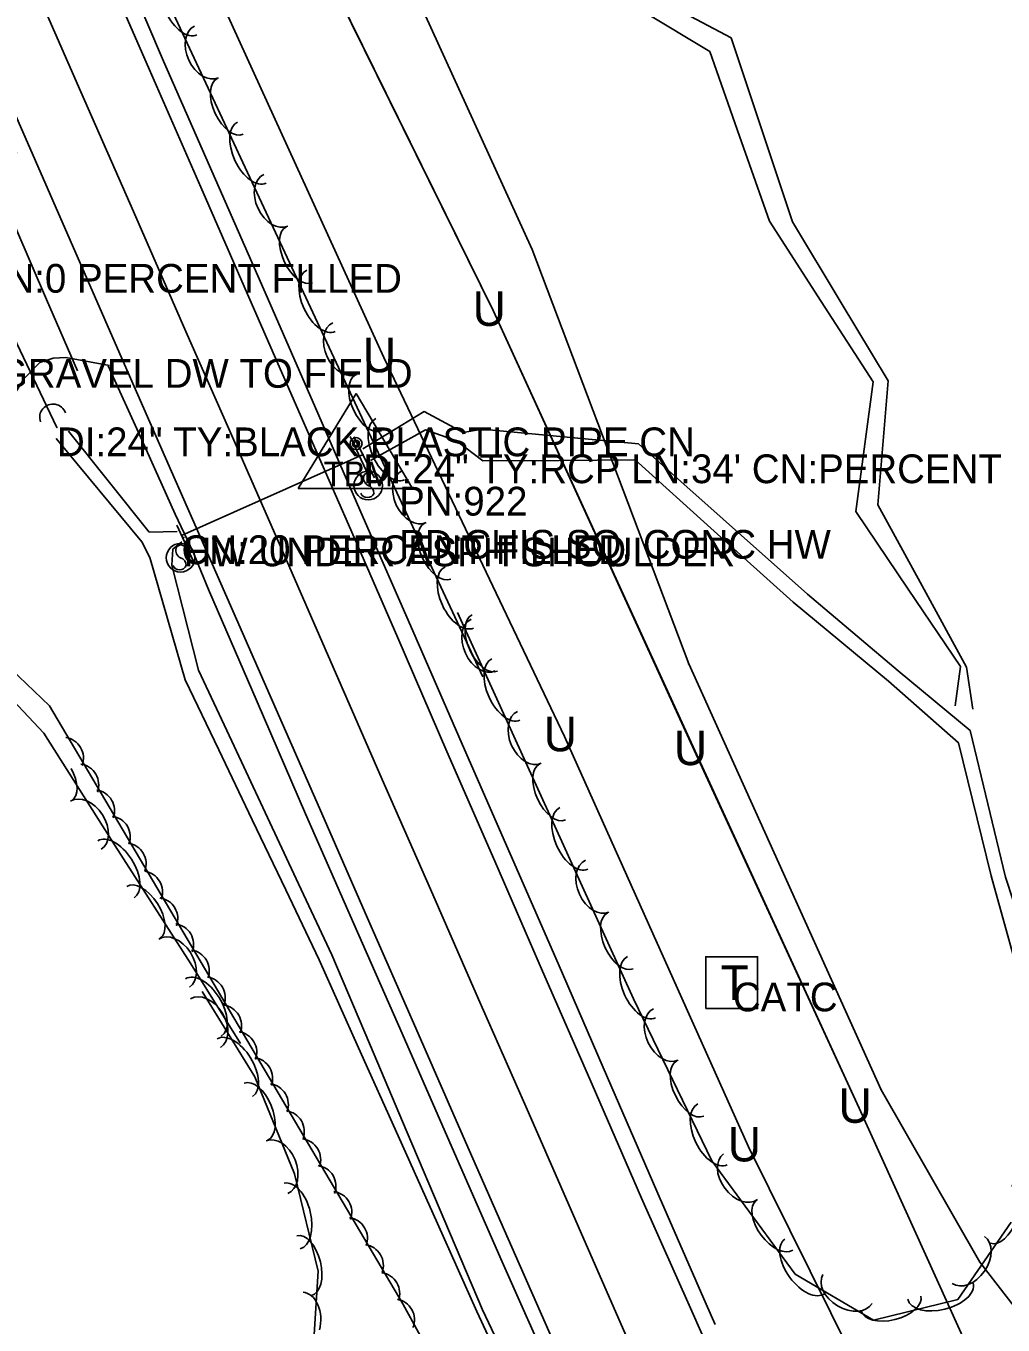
# Model space of a CAD drawing. Extents: x 954793 to 988390, y 1867850 to 1924428.
# Drawn here: x 965139.2 to 965309.1, y 1899187.2 to 1899413 of the extents above; entities that cross this region are included whole.
import ezdxf

# ---------------------------------------------------------------- set-up
doc = ezdxf.new("R2010")
doc.units = 0
for name, color, linetype in [('Default', 7, 'Continuous'), ('S_CROSS_DRAIN', 7, 'Continuous'), ('S_CROSS_DRAIN_ANNOT', 7, 'Continuous'), ('S_DITCHLINE', 7, 'Continuous'), ('S_DRG_PT_SYM', 7, 'Continuous'), ('S_DRIVEWAY', 7, 'Continuous'), ('S_EDGE_PAVEMENT', 7, 'Continuous'), ('S_FIBER_OPTIC_CABLE', 7, 'Continuous'), ('S_HEADWALL', 7, 'Continuous'), ('S_MSC_PT_SYM', 7, 'Continuous'), ('S_PAVEMENT_CROWN', 7, 'Continuous'), ('S_PRIMARY_CTL', 7, 'Continuous'), ('S_PRIMARY_CTL_ANNOT', 7, 'Continuous'), ('S_SHOULDER', 7, 'Continuous'), ('S_SIDE_DRAIN', 7, 'Continuous'), ('S_SIDE_DRAIN_ANNOT', 7, 'Continuous'), ('S_SIGN', 7, 'Continuous'), ('S_SURVEY_TEXT_ANNOT', 7, 'Continuous'), ('S_TELEPHONE_UTILITIES', 7, 'Continuous'), ('S_TELEPHONE_UTILITIES_ANNOT', 7, 'Continuous'), ('S_TREE', 7, 'Continuous'), ('S_UNDERGROUND_CABLE', 7, 'Continuous'), ('S_UTL_PT_SYM', 7, 'Continuous'), ('S_WATER_UTILITIES', 7, 'Continuous')]:
    doc.layers.add(name, color=color, linetype=linetype)

msp = doc.modelspace()

# ---------------------------------------------------------------- linework, layer by layer
at = {"layer": 'S_CROSS_DRAIN'}
msp.add_line((965197.82, 1899338.51), (965166.25, 1899324.44), dxfattribs=at)
msp.add_arc((965143.91, 1899344.96), 2.3, 19.6228, 199.952, dxfattribs=at)
at = {"layer": 'S_DITCHLINE'}
for points in [[(965303.78, 1899294.23), (965302.7, 1899301.54), (965294.99, 1899315.65), (965287.28, 1899329.76), (965289.09, 1899351.32), (965280.77, 1899365.11), (965272.45, 1899378.9), (965267.13, 1899394.89), (965261.82, 1899410.89), (965249.76, 1899417.27)], [(965300.75, 1899294.81), (965301.66, 1899301.63), (965292.56, 1899315.12), (965283.46, 1899328.61), (965286.5, 1899351.11), (965277.47, 1899365.08), (965268.44, 1899379.04), (965263.27, 1899393.78), (965258.09, 1899408.52), (965246.64, 1899415.41)], [(965411.66, 1899206.13), (965399.05, 1899214.28), (965386.44, 1899222.43), (965388.67, 1899229.9), (965392.15, 1899242.86), (965384.9, 1899253.47), (965363.58, 1899263.51), (965360, 1899263.21), (965357.37, 1899261.53), (965347.64, 1899249), (965325.51, 1899240.34), (965316.14, 1899244.8), (965309.47, 1899265.05), (965306.4, 1899277.79), (965303.32, 1899290.54), (965290.81, 1899300.9), (965275.06, 1899314.2), (965260.38, 1899327.26), (965245.71, 1899340.33), (965232.1, 1899341.61), (965218.5, 1899342.89), (965215.2, 1899342.31), (965208.46, 1899345.95), (965197.78, 1899339.46)], [(965165.51, 1899325.12), (965160.66, 1899324.97), (965146.59, 1899342.57)], [(965409.69, 1899203.8), (965397.37, 1899212.27), (965385.04, 1899220.74), (965386.96, 1899231.06), (965389.15, 1899242.14), (965383.31, 1899251.01), (965362.76, 1899261.3), (965359.06, 1899259.59), (965347.95, 1899246.26), (965325.6, 1899237.7), (965313.45, 1899242.11), (965306.98, 1899265.3), (965301.31, 1899288.41), (965289.16, 1899299.13), (965272.55, 1899312.85), (965258.84, 1899325.2), (965245.13, 1899337.55), (965231.89, 1899337.46), (965218.64, 1899337.37), (965214.04, 1899340.84), (965208.66, 1899342.79), (965199.13, 1899337.44)], [(965269.03, 1899077.61), (965262.85, 1899091.17), (965256.67, 1899104.74), (965250.5, 1899118.3), (965244.32, 1899131.87), (965237.64, 1899146.3), (965230.97, 1899160.73), (965224.29, 1899175.16), (965217.61, 1899189.59), (965210.76, 1899204.86), (965203.91, 1899220.13), (965197.05, 1899235.39), (965190.2, 1899250.66), (965184.38, 1899262.83), (965178.55, 1899275), (965172.73, 1899287.17), (965166.9, 1899299.34), (965160.73, 1899320.57), (965159.35, 1899323.32), (965144.48, 1899341.28)], [(965270.17, 1899078.22), (965264.07, 1899091.81), (965257.96, 1899105.4), (965251.86, 1899118.99), (965245.75, 1899132.58), (965238.96, 1899146.9), (965232.16, 1899161.22), (965225.36, 1899175.55), (965218.56, 1899189.87), (965212.01, 1899205.29), (965205.47, 1899220.71), (965198.92, 1899236.12), (965192.37, 1899251.54), (965186.58, 1899263.91), (965180.79, 1899276.29), (965174.99, 1899288.66), (965169.2, 1899301.04), (965164.59, 1899319.25), (965164.76, 1899322.07), (965166.31, 1899323.33)]]:
    msp.add_lwpolyline(points, dxfattribs=at)
at = {"layer": 'S_DRG_PT_SYM'}
for points in [[(965144.61, 1899343.19), (965144.61, 1899343.24), (965144.61, 1899343.19), (965144.56, 1899343.19), (965144.61, 1899343.19), (965144.61, 1899343.14), (965144.61, 1899343.19), (965144.66, 1899343.19)], [(965197.82, 1899338.51), (965197.82, 1899338.56), (965197.82, 1899338.51), (965197.77, 1899338.51), (965197.82, 1899338.51), (965197.82, 1899338.46), (965197.82, 1899338.51), (965197.87, 1899338.51)], [(965166.25, 1899324.44), (965166.25, 1899324.49), (965166.25, 1899324.44), (965166.2, 1899324.44), (965166.25, 1899324.44), (965166.25, 1899324.39), (965166.25, 1899324.44), (965166.3, 1899324.44)]]:
    msp.add_lwpolyline(points, dxfattribs=at)
at = {"layer": 'S_DRIVEWAY'}
for points in [[(965148.16, 1899353.04), (965142.81, 1899365.44), (965137.47, 1899377.84), (965133.98, 1899390.39), (965134.98, 1899394.91)], [(965137.57, 1899390.96), (965134.3, 1899375.37), (965129.76, 1899364.32), (965120.37, 1899349.86), (965114.67, 1899340.72), (965126.72, 1899332.19), (965138.92, 1899351.7), (965141.64, 1899354.48), (965143.92, 1899355.23), (965146.15, 1899355.34), (965153.73, 1899353.97)]]:
    msp.add_lwpolyline(points, dxfattribs=at)
at = {"layer": 'S_EDGE_PAVEMENT'}
for points in [[(965233.1, 1899179.34), (965224.32, 1899199.29), (965215.64, 1899219.05), (965206.96, 1899238.82), (965198.6, 1899257.93), (965190.25, 1899277.04), (965181.67, 1899296.55), (965173.09, 1899316.06), (965164.51, 1899335.55), (965155.94, 1899355.04), (965146.91, 1899375.72), (965137.88, 1899396.4), (965128.65, 1899417.45), (965119.42, 1899438.5), (965110.74, 1899458.37), (965102.06, 1899478.24), (965094.14, 1899496.45), (965086.23, 1899514.66), (965078.34, 1899532.87), (965075.76, 1899538.81)], [(965263.64, 1899169.99), (965254.94, 1899189.62), (965246.24, 1899209.25), (965237.61, 1899229), (965228.99, 1899248.74), (965220.69, 1899267.82), (965212.39, 1899286.89), (965203.84, 1899306.61), (965195.28, 1899326.34), (965186.89, 1899345.43), (965178.51, 1899364.52), (965169.61, 1899384.92), (965160.72, 1899405.31), (965151.44, 1899426.62)]]:
    msp.add_lwpolyline(points, dxfattribs=at)
at = {"layer": 'S_FIBER_OPTIC_CABLE'}
for p, q in [((965220.49, 1899363.39), (965180.57, 1899444.43)), ((965255.39, 1899287.11), (965220.49, 1899363.39)), ((965284.07, 1899224.93), (965255.39, 1899287.11)), ((965308.98, 1899169.94), (965284.07, 1899224.93))]:
    msp.add_line(p, q, dxfattribs=at)
at = {"layer": 'S_HEADWALL'}
for points in [[(965198.92, 1899334.5), (965195.59, 1899341.65)], [(965196.23, 1899341.58), (965199.79, 1899334.43)], [(965165.44, 1899326.22), (965168.38, 1899319.8)]]:
    msp.add_lwpolyline(points, dxfattribs=at)
at = {"layer": 'S_MSC_PT_SYM'}
msp.add_lwpolyline([(965166.64, 1899324.07), (965166.64, 1899324.12), (965166.64, 1899324.07), (965166.59, 1899324.07), (965166.64, 1899324.07), (965166.64, 1899324.02), (965166.64, 1899324.07), (965166.69, 1899324.07)], dxfattribs=at)
at = {"layer": 'S_PAVEMENT_CROWN'}
msp.add_lwpolyline([(965243.92, 1899184.53), (965235.21, 1899204.41), (965226.55, 1899224.14), (965217.88, 1899243.87), (965209.51, 1899262.95), (965201.14, 1899282.03), (965192.63, 1899301.54), (965184.12, 1899321.05), (965175.57, 1899340.47), (965167.01, 1899359.88), (965157.89, 1899380.71), (965148.77, 1899401.54), (965139.69, 1899422.21)], dxfattribs=at)
at = {"layer": 'S_PRIMARY_CTL'}
for p, q in [((965196.59, 1899349.08), (965186.56, 1899332.56)), ((965196.59, 1899349.08), (965206.42, 1899332.56)), ((965186.56, 1899332.56), (965206.42, 1899332.56))]:
    msp.add_line(p, q, dxfattribs=at)
for radius in [1.04, 0.609, 0.344]:
    msp.add_circle((965196.59, 1899340.38), radius, dxfattribs=at)
at = {"layer": 'S_SHOULDER'}
for points in [[(965259.01, 1899187.33), (965257.48, 1899190.83), (965248.87, 1899210.49), (965240.29, 1899230.26), (965231.71, 1899250.03), (965223.37, 1899269.1), (965215.03, 1899288.17), (965206.44, 1899307.85), (965197.84, 1899327.53), (965189.53, 1899346.63), (965181.22, 1899365.74), (965172.17, 1899386.3), (965163.12, 1899406.86), (965154.07, 1899428.04)], [(965282.32, 1899070.3), (965277.87, 1899078.78), (965267.8, 1899099.1), (965257.72, 1899119.42), (965248.67, 1899138.87), (965239.63, 1899158.32), (965230.83, 1899178.26), (965222.02, 1899198.2), (965213.31, 1899218.04), (965204.59, 1899237.87), (965196.2, 1899256.95), (965187.8, 1899276.03), (965179.39, 1899295.54), (965170.97, 1899315.06), (965168.27, 1899321.5), (965165.16, 1899328.15), (965159.34, 1899341.02), (965153.51, 1899353.89)]]:
    msp.add_lwpolyline(points, dxfattribs=at)
at = {"layer": 'S_SIDE_DRAIN'}
msp.add_line((965144.61, 1899343.19), (965131, 1899371.6), dxfattribs=at)
at = {"layer": 'S_SIGN'}
for centre in [(965198.72, 1899333.11), (965166.09, 1899320.55)]:
    msp.add_circle(centre, 2.49, dxfattribs=at)
for centre, radius, start, end in [((965199.41, 1899334.43), 1.5, 167.1196, 241.9813), ((965198.8, 1899334.38), 0.95, 16.5258, 156.8957), ((965198.57, 1899332.29), 1.28, 204.641, 335.359), ((965198.31, 1899331.77), 1.4, 358.6529, 73.7063), ((965166.16, 1899321.82), 0.95, 16.5258, 156.8957), ((965166.77, 1899321.87), 1.5, 167.1196, 241.9813), ((965165.68, 1899319.21), 1.4, 358.6529, 73.7063), ((965165.93, 1899319.73), 1.28, 204.641, 335.359)]:
    msp.add_arc(centre, radius, start, end, dxfattribs=at)
at = {"layer": 'S_TELEPHONE_UTILITIES'}
msp.add_lwpolyline([(965257.38, 1899242.21), (965257.38, 1899251.21), (965266.38, 1899251.21), (965266.38, 1899242.21)], close=True, dxfattribs=at)
at = {"layer": 'S_TREE'}
for points in [[(965218.62, 1899299.88), (965161.98, 1899421.31), (965148.3, 1899446.88), (965134.94, 1899476.81), (965129.92, 1899499.08), (965127.69, 1899509.7), (965124.59, 1899544.92), (965124.05, 1899571.47), (965125.09, 1899580.69), (965124.66, 1899588.62), (965121.28, 1899603.88), (965113.31, 1899614.58), (965106.73, 1899618.71), (965086.58, 1899632.06), (965078.58, 1899638.74)], [(965095.93, 1899422.97), (965103.25, 1899400.27), (965109.83, 1899372), (965108.81, 1899363.36), (965103.49, 1899349.99), (965088.73, 1899335.64), (965072.19, 1899330.38), (965061.06, 1899327.8), (965053.45, 1899323.58), (965051.84, 1899320.63), (965055.07, 1899308.15), (965069.51, 1899298.46), (965089.7, 1899301.16), (965113.69, 1899305.5), (965128.02, 1899305.22), (965142.3, 1899290.05), (965154.75, 1899270.51), (965167.86, 1899249.99), (965176.49, 1899236.13)], [(965310.44, 1899205.09), (965301.2, 1899191.67), (965286.54, 1899188.05), (965272.93, 1899196.08), (965258.44, 1899215.75), (965244.81, 1899243.9), (965214.23, 1899311.05)], [(965125.93, 1899305.98), (965136.66, 1899301.18), (965143.32, 1899294.82), (965204.73, 1899190.91), (965238.5, 1899129.18), (965267.65, 1899073.28), (965270.99, 1899063.72), (965272.01, 1899056.25), (965260.53, 1899045.33)], [(965169.86, 1899245.16), (965178.98, 1899230.38), (965185.9, 1899213.5), (965190.01, 1899196.6), (965189.24, 1899184.68)]]:
    msp.add_lwpolyline(points, dxfattribs=at)
for centre, start, end in [((965145.58, 1899285.73), 339.7862, 81.3831), ((965148.23, 1899281.1), 339.7862, 81.3831), ((965150.98, 1899276.59), 339.7862, 81.3831), ((965153.71, 1899272.04), 339.7862, 81.3831), ((965156.47, 1899267.36), 339.7862, 81.3831), ((965159.32, 1899262.48), 339.7862, 81.3831), ((965161.97, 1899257.85), 339.7862, 81.3831), ((965164.72, 1899253.34), 339.7862, 81.3831), ((965167.45, 1899248.79), 339.7862, 81.3831), ((965170.22, 1899244.1), 339.7862, 81.3831), ((965173.06, 1899239.23), 339.7862, 81.3831), ((965175.71, 1899234.6), 339.7862, 81.3831), ((965178.46, 1899230.09), 339.7862, 81.3831), ((965181.19, 1899225.54), 339.7862, 81.3831), ((965183.96, 1899220.85), 339.7862, 81.3831), ((965186.81, 1899215.97), 339.7862, 81.3831), ((965189.46, 1899211.34), 339.7862, 81.3831), ((965192.21, 1899206.83), 339.7862, 81.3831), ((965194.94, 1899202.29), 339.7862, 81.3831), ((965197.7, 1899197.6), 339.7862, 81.3831), ((965200.55, 1899192.72), 339.7862, 81.3831), ((965203.11, 1899188.15), 337.8835, 79.4804)]:
    msp.add_arc(centre, 3.64, start, end, dxfattribs=at)
for centre, major_axis, ratio, start_param, end_param in [((965166.46, 1899416.72), (2.48, -5.32), 0.55008, 3.141593, 6.283185), ((965170.61, 1899408.44), (2.09, -4.49), 0.685311, 3.141593, 6.283185), ((965174.73, 1899398.99), (2.26, -4.85), 0.540699, 3.141593, 6.283185), ((965178.48, 1899390.95), (2.48, -5.32), 0.55008, 3.141593, 6.283185), ((965182.63, 1899382.67), (2.09, -4.49), 0.685311, 3.141593, 6.283185), ((965186.75, 1899373.23), (2.26, -4.85), 0.540699, 3.141593, 6.283185), ((965190.5, 1899365.19), (2.48, -5.32), 0.55008, 3.141593, 6.283185), ((965194.65, 1899356.91), (2.09, -4.49), 0.685311, 3.141593, 6.283185), ((965198.77, 1899347.46), (2.26, -4.85), 0.540699, 3.141593, 6.283185), ((965202.52, 1899339.43), (2.48, -5.32), 0.55008, 3.141593, 6.283185), ((965206.67, 1899331.15), (2.09, -4.49), 0.685311, 3.141593, 6.283185), ((965210.79, 1899321.7), (2.26, -4.85), 0.540699, 3.141593, 6.283185), ((965214.54, 1899313.66), (2.48, -5.32), 0.55008, 3.141593, 6.283185), ((965218.69, 1899305.38), (2.09, -4.49), 0.685311, 3.141593, 6.283185), ((965218.98, 1899305.74), (2.22, -4.87), 0.540699, 3.141593, 6.283185), ((965222.65, 1899297.67), (2.43, -5.34), 0.55008, 3.141593, 6.283185), ((965226.73, 1899289.35), (2.05, -4.51), 0.685311, 3.141593, 6.283185), ((965144.33, 1899282.9), (-2.87, 4.51), 0.540699, 3.141593, 4.60027), ((965230.76, 1899279.86), (2.22, -4.87), 0.540699, 3.141593, 6.283185), ((965149.65, 1899274.07), (-2.66, 4.18), 0.685311, 3.141593, 6.283185), ((965234.44, 1899271.79), (2.43, -5.34), 0.55008, 3.141593, 6.283185), ((965154.85, 1899266.41), (-3.16, 4.95), 0.55008, 3.141593, 6.283185), ((965238.51, 1899263.48), (2.05, -4.51), 0.685311, 3.141593, 6.283185), ((965159.63, 1899258.93), (-2.88, 4.51), 0.540699, 3.141593, 6.283185), ((965242.54, 1899253.99), (2.22, -4.87), 0.540699, 3.141593, 6.283185), ((965164.96, 1899250.11), (-2.67, 4.18), 0.685311, 3.141593, 6.283185), ((965246.22, 1899245.92), (2.43, -5.34), 0.55008, 3.141593, 6.283185), ((965170.07, 1899242.42), (-3.1, 4.98), 0.55008, 3.141593, 6.283185), ((965170.44, 1899239.69), (-2.6, 4.22), 0.685311, 3.141593, 6.283185), ((965250.44, 1899237.73), (2.16, -4.46), 0.685311, 3.141593, 6.283185), ((965175.52, 1899231.95), (-3.08, 5), 0.55008, 3.141593, 6.283185), ((965254.7, 1899228.35), (2.33, -4.81), 0.540699, 3.141593, 6.283185), ((965179.18, 1899224.29), (-2.03, 4.95), 0.540699, 3.141593, 6.283185), ((965258.56, 1899220.37), (2.56, -5.28), 0.55008, 3.141593, 6.283185), ((965182.85, 1899214.65), (-1.88, 4.58), 0.685311, 3.141593, 6.283185), ((965263.42, 1899213.01), (2.94, -3.99), 0.685311, 3.141593, 6.283185), ((965185.5, 1899206.16), (-1.39, 5.7), 0.55008, 3.141593, 6.283185), ((965308.68, 1899206.46), (1.83, 5.02), 0.540699, 3.141593, 6.283185), ((965269.32, 1899204.56), (3.17, -4.3), 0.540699, 3.141593, 6.283185), ((965187.59, 1899197.55), (-1.26, 5.2), 0.540699, 3.141593, 6.283185), ((965303.03, 1899198.52), (2.81, 4.08), 0.685311, 3.141593, 6.283185), ((965274.58, 1899197.42), (3.48, -4.72), 0.55008, 3.141593, 6.283185), ((965282.03, 1899193.48), (4.27, -2.52), 0.685311, 3.141593, 6.283185), ((965298.19, 1899193.11), (5.7, 1.41), 0.55008, 3.141593, 6.283185), ((965187.06, 1899187.96), (0.32, 4.95), 0.685311, 4.428797, 6.283185), ((965289.58, 1899190.98), (5.19, 1.28), 0.540699, 3.141593, 6.283185)]:
    msp.add_ellipse(centre, major_axis=major_axis, ratio=ratio, start_param=start_param, end_param=end_param, dxfattribs=at)
at = {"layer": 'S_UNDERGROUND_CABLE'}
for p, q in [((965220.49, 1899363.39), (965180.59, 1899444.4)), ((965201.41, 1899355.32), (965161.87, 1899442.06)), ((965255.47, 1899287.06), (965220.49, 1899363.39)), ((965232.84, 1899289.47), (965201.41, 1899355.32)), ((965264.83, 1899218.2), (965232.84, 1899289.47)), ((965284.07, 1899224.92), (965255.47, 1899287.06)), ((965308.98, 1899169.94), (965284.07, 1899224.92)), ((965295.89, 1899155.65), (965264.83, 1899218.2))]:
    msp.add_line(p, q, dxfattribs=at)
at = {"layer": 'S_UTL_PT_SYM'}
for points in [[(965227.22, 1899374.12), (965227.22, 1899374.17), (965227.22, 1899374.12), (965227.17, 1899374.12), (965227.22, 1899374.12), (965227.22, 1899374.07), (965227.22, 1899374.12), (965227.27, 1899374.12)], [(965220.49, 1899363.39), (965220.49, 1899363.44), (965220.49, 1899363.39), (965220.44, 1899363.39), (965220.49, 1899363.39), (965220.49, 1899363.34), (965220.49, 1899363.39), (965220.54, 1899363.39)], [(965254.42, 1899302.11), (965254.42, 1899302.16), (965254.42, 1899302.11), (965254.37, 1899302.11), (965254.42, 1899302.11), (965254.42, 1899302.06), (965254.42, 1899302.11), (965254.47, 1899302.11)], [(965255.39, 1899287.11), (965255.39, 1899287.16), (965255.39, 1899287.11), (965255.34, 1899287.11), (965255.39, 1899287.11), (965255.39, 1899287.06), (965255.39, 1899287.11), (965255.44, 1899287.11)], [(965287.86, 1899228.12), (965287.86, 1899228.17), (965287.86, 1899228.12), (965287.81, 1899228.12), (965287.86, 1899228.12), (965287.86, 1899228.07), (965287.86, 1899228.12), (965287.91, 1899228.12)], [(965284.07, 1899224.93), (965284.07, 1899224.98), (965284.07, 1899224.93), (965284.02, 1899224.93), (965284.07, 1899224.93), (965284.07, 1899224.88), (965284.07, 1899224.93), (965284.12, 1899224.93)], [(965305.03, 1899198.17), (965305.03, 1899198.22), (965305.03, 1899198.17), (965304.98, 1899198.17), (965305.03, 1899198.17), (965305.03, 1899198.12), (965305.03, 1899198.17), (965305.08, 1899198.17)]]:
    msp.add_lwpolyline(points, dxfattribs=at)
at = {"layer": 'S_WATER_UTILITIES'}
for p, q in [((965227.22, 1899374.12), (965194.56, 1899445.62)), ((965254.42, 1899302.11), (965227.22, 1899374.12)), ((965287.86, 1899228.12), (965254.42, 1899302.11)), ((965305.03, 1899198.17), (965287.86, 1899228.12)), ((965326.98, 1899169.7), (965305.03, 1899198.17))]:
    msp.add_line(p, q, dxfattribs=at)

# ---------------------------------------------------------------- texts
at = {"layer": 'Default'}
for p in [(965216.86, 1899360.84), (965197.78, 1899352.77), (965229.21, 1899286.92), (965251.84, 1899284.52), (965280.45, 1899222.37), (965261.2, 1899215.66)]:
    msp.add_text('U', height=6, rotation=360, dxfattribs=at).set_placement(p)
at = {"layer": 'S_CROSS_DRAIN_ANNOT'}
for s, p in [('DI:24" TY:RCP LN:34\' CN:PERCENT', (965197.82, 1899333.51)), ('CN:20 PERCENT FILLED', (965166.25, 1899319.44))]:
    msp.add_text(s, height=5, dxfattribs=at).set_placement(p)
at = {"layer": 'S_PRIMARY_CTL'}
msp.add_text('TBM', height=4.287, rotation=360, dxfattribs=at).set_placement((965190.94, 1899332.99))
at = {"layer": 'S_PRIMARY_CTL_ANNOT'}
for s, p in [('PN:922', (965204.09, 1899327.88)), ('PD:CHIS SQ. CONC HW', (965204.09, 1899320.38))]:
    msp.add_text(s, height=5, dxfattribs=at).set_placement(p)
at = {"layer": 'S_SIDE_DRAIN_ANNOT'}
for s, p in [('CN:0 PERCENT FILLED', (965131, 1899366.6)), ('DI:24" TY:BLACK PLASTIC PIPE CN', (965144.61, 1899338.19))]:
    msp.add_text(s, height=5, dxfattribs=at).set_placement(p)
at = {"layer": 'S_SURVEY_TEXT_ANNOT'}
for s, p in [('GRAVEL DW TO FIELD', (965134.35, 1899350.09)), ('HW UNDER ASPH SHOULDER', (965166.64, 1899319.07))]:
    msp.add_text(s, height=5, dxfattribs=at).set_placement(p)
at = {"layer": 'S_TELEPHONE_UTILITIES'}
msp.add_text('T', height=6, rotation=360, dxfattribs=at).set_placement((965259.94, 1899243.71))
at = {"layer": 'S_TELEPHONE_UTILITIES_ANNOT'}
msp.add_text('CATC', height=5, dxfattribs=at).set_placement((965262.1, 1899241.73))

doc.saveas('drawing.dxf')
